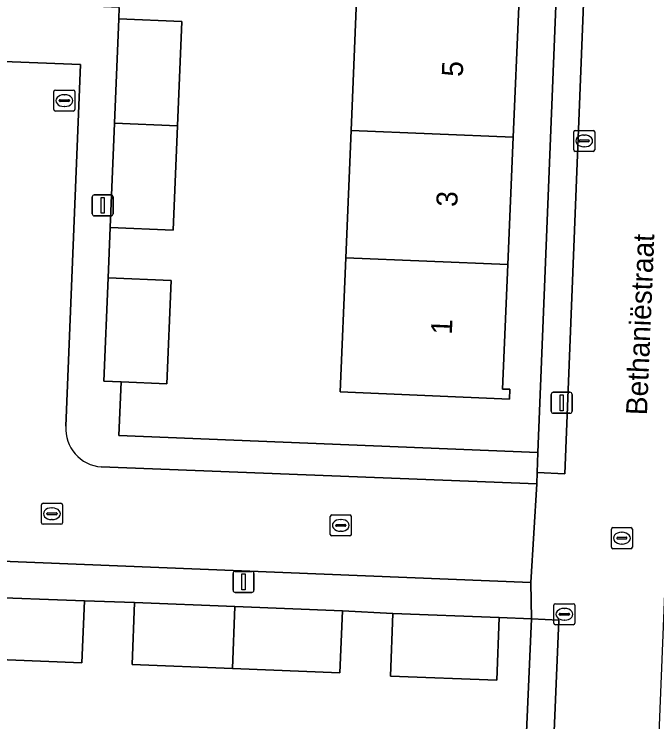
# Model space of a CAD drawing. Extents: x 161354 to 162026, y 386504 to 387460.
# Drawn here: x 161658.07 to 161688.63, y 387311.28 to 387344.94 of the extents above; entities that cross this region are included whole.
import ezdxf

# ---------------------------------------------------------------- set-up
doc = ezdxf.new("R2010")
doc.units = 0
for name, color, linetype in [('IMGEO_Erf', 7, 'Continuous'), ('IMGEO_Kolk', 7, 'Continuous'), ('IMGEO_Lichtmast', 7, 'Continuous'), ('IMGEO_Openbare_ruimte_label', 7, 'Continuous'), ('IMGEO_Pand', 7, 'Continuous'), ('IMGEO_Pand_nummerreeks', 7, 'Continuous'), ('IMGEO_Rijbaan_lokaal_open', 7, 'Continuous'), ('IMGEO_Rioolput', 7, 'Continuous'), ('IMGEO_Voetpad_open', 7, 'Continuous')]:
    doc.layers.add(name, color=color, linetype=linetype)

msp = doc.modelspace()

# ---------------------------------------------------------------- linework, layer by layer
at = {"layer": 'IMGEO_Erf'}
msp.add_lwpolyline([(161674.87, 387357.903), (161675.123, 387363.897), (161675.382, 387370.057), (161675.653, 387376.473), (161681.734, 387376.216), (161683.532, 387376.14), (161683.482, 387374.97), (161683.316, 387374.977), (161683.095, 387369.732), (161682.835, 387363.572), (161682.582, 387357.578), (161682.323, 387351.441), (161682.064, 387345.304), (161681.802, 387339.085), (161681.547, 387333.031), (161681.297, 387327.109), (161681.644, 387327.094), (161681.624, 387326.629), (161673.565, 387326.969), (161673.834, 387333.356), (161674.09, 387339.41), (161674.352, 387345.629), (161674.611, 387351.766)], close=True, dxfattribs=at)
for points in [[(161663.061, 387345.253), (161663.039, 387344.718), (161666.037, 387344.595), (161665.833, 387339.629), (161665.63, 387334.663), (161662.632, 387334.786), (161662.534, 387332.395), (161665.532, 387332.272), (161665.331, 387327.363), (161663.152, 387327.452), (161663.048, 387324.896), (161682.979, 387324.085), (161685.062, 387376.044)], [(161682.667, 387316.174), (161681.14, 387316.242), (161681.029, 387313.267), (161675.966, 387313.457), (161676.077, 387316.431), (161673.681, 387316.557), (161673.564, 387313.609), (161668.448, 387313.812), (161663.681, 387314.001), (161663.798, 387316.949), (161661.405, 387317.027), (161661.288, 387314.085), (161656.162, 387314.288)], [(161681.733, 387295.001), (161682.667, 387316.174)]]:
    msp.add_lwpolyline(points, dxfattribs=at)
at = {"layer": 'IMGEO_Kolk'}
for p, q in [((161659.954, 387340.401), (161659.954, 387341.253)), ((161660.029, 387341.327), (161660.881, 387341.327)), ((161660.442, 387341.107), (161660.467, 387341.107)), ((161660.955, 387341.253), (161660.955, 387340.401)), ((161660.213, 387340.821), (161660.213, 387340.833)), ((161660.651, 387340.784), (161660.253, 387340.784)), ((161660.256, 387340.87), (161660.654, 387340.87)), ((161660.697, 387340.833), (161660.697, 387340.821)), ((161660.465, 387340.547), (161660.44, 387340.547)), ((161660.881, 387340.327), (161660.029, 387340.327)), ((161684.754, 387339.411), (161685.606, 387339.411)), ((161684.679, 387338.485), (161684.679, 387339.337)), ((161685.167, 387339.191), (161685.192, 387339.191)), ((161685.68, 387339.337), (161685.68, 387338.485)), ((161684.938, 387338.905), (161684.938, 387338.917)), ((161685.376, 387338.868), (161684.978, 387338.868)), ((161684.981, 387338.954), (161685.379, 387338.954)), ((161685.422, 387338.917), (161685.422, 387338.905)), ((161685.606, 387338.411), (161684.754, 387338.411)), ((161685.19, 387338.631), (161685.165, 387338.631)), ((161659.364, 387320.749), (161659.364, 387321.601)), ((161659.439, 387321.675), (161660.291, 387321.675)), ((161660.365, 387321.601), (161660.365, 387320.749)), ((161659.623, 387321.169), (161659.623, 387321.181)), ((161659.666, 387321.218), (161660.064, 387321.218)), ((161659.852, 387321.455), (161659.877, 387321.455)), ((161660.107, 387321.181), (161660.107, 387321.169)), ((161660.061, 387321.132), (161659.663, 387321.132)), ((161659.875, 387320.895), (161659.85, 387320.895)), ((161673.102, 387320.196), (161673.102, 387321.048)), ((161673.177, 387321.122), (161674.029, 387321.122)), ((161673.59, 387320.902), (161673.615, 387320.902)), ((161674.103, 387321.048), (161674.103, 387320.196)), ((161660.291, 387320.675), (161659.439, 387320.675)), ((161673.361, 387320.616), (161673.361, 387320.628)), ((161673.799, 387320.579), (161673.401, 387320.579)), ((161673.404, 387320.665), (161673.802, 387320.665)), ((161673.845, 387320.628), (161673.845, 387320.616)), ((161673.613, 387320.342), (161673.588, 387320.342)), ((161674.029, 387320.122), (161673.177, 387320.122)), ((161683.734, 387315.969), (161683.734, 387316.821)), ((161683.809, 387316.895), (161684.661, 387316.895)), ((161684.735, 387316.821), (161684.735, 387315.969)), ((161684.222, 387316.675), (161684.247, 387316.675)), ((161683.993, 387316.389), (161683.993, 387316.401)), ((161684.431, 387316.352), (161684.033, 387316.352)), ((161684.036, 387316.438), (161684.434, 387316.438)), ((161684.245, 387316.115), (161684.22, 387316.115)), ((161684.477, 387316.401), (161684.477, 387316.389)), ((161684.661, 387315.895), (161683.809, 387315.895))]:
    msp.add_line(p, q, dxfattribs=at)
for points in [[(161659.954, 387340.401), (161659.954, 387341.253)], [(161660.029, 387341.327), (161660.881, 387341.327)], [(161660.955, 387341.253), (161660.955, 387340.401)], [(161660.881, 387340.327), (161660.029, 387340.327)], [(161684.754, 387339.411), (161685.606, 387339.411)], [(161684.679, 387338.485), (161684.679, 387339.337)], [(161685.68, 387339.337), (161685.68, 387338.485)], [(161685.606, 387338.411), (161684.754, 387338.411)], [(161659.364, 387320.749), (161659.364, 387321.601)], [(161659.439, 387321.675), (161660.291, 387321.675)], [(161660.365, 387321.601), (161660.365, 387320.749)], [(161673.102, 387320.196), (161673.102, 387321.048)], [(161673.177, 387321.122), (161674.029, 387321.122)], [(161674.103, 387321.048), (161674.103, 387320.196)], [(161660.291, 387320.675), (161659.439, 387320.675)], [(161674.029, 387320.122), (161673.177, 387320.122)], [(161683.734, 387315.969), (161683.734, 387316.821)], [(161683.809, 387316.895), (161684.661, 387316.895)], [(161684.735, 387316.821), (161684.735, 387315.969)], [(161684.661, 387315.895), (161683.809, 387315.895)]]:
    msp.add_lwpolyline(points, dxfattribs=at)
for centre, radius, start, end in [((161660.031, 387341.251), 0.0765, 91.552, 178.448), ((161660.031, 387341.251), 0.0765, 91.552, 178.448), ((161660.879, 387341.251), 0.0765, 1.552, 88.448), ((161660.879, 387341.251), 0.0765, 1.552, 88.448), ((161660.253, 387340.83), 0.0403, 85.8775, 175.7526), ((161660.25, 387340.82), 0.0366, 178.938, 274.7102), ((161660.654, 387340.827), 0.043, 264.8664, 352.4533), ((161660.658, 387340.832), 0.0386, 1.7309, 96.639), ((161660.031, 387340.403), 0.0765, 181.552, 268.448), ((161660.031, 387340.403), 0.0765, 181.552, 268.448), ((161660.879, 387340.403), 0.0765, 271.552, 358.448), ((161660.879, 387340.403), 0.0765, 271.552, 358.448), ((161684.756, 387339.335), 0.0765, 91.552, 178.448), ((161684.756, 387339.335), 0.0765, 91.552, 178.448), ((161685.604, 387339.335), 0.0765, 1.552, 88.448), ((161685.604, 387339.335), 0.0765, 1.552, 88.448), ((161684.978, 387338.914), 0.0403, 85.8775, 175.7526), ((161684.975, 387338.904), 0.0366, 178.938, 274.7102), ((161685.379, 387338.911), 0.043, 264.8664, 352.4533), ((161685.383, 387338.916), 0.0386, 1.7309, 96.639), ((161684.756, 387338.487), 0.0765, 181.552, 268.448), ((161684.756, 387338.487), 0.0765, 181.552, 268.448), ((161685.604, 387338.487), 0.0765, 271.552, 358.448), ((161685.604, 387338.487), 0.0765, 271.552, 358.448), ((161659.441, 387321.599), 0.0765, 91.552, 178.448), ((161659.441, 387321.599), 0.0765, 91.552, 178.448), ((161660.289, 387321.599), 0.0765, 1.552, 88.448), ((161660.289, 387321.599), 0.0765, 1.552, 88.448), ((161659.663, 387321.178), 0.0403, 85.8775, 175.7526), ((161659.66, 387321.168), 0.0366, 178.938, 274.7102), ((161660.064, 387321.175), 0.043, 264.8664, 352.4533), ((161660.068, 387321.18), 0.0386, 1.7309, 96.639), ((161673.179, 387321.046), 0.0765, 91.552, 178.448), ((161673.179, 387321.046), 0.0765, 91.552, 178.448), ((161674.027, 387321.046), 0.0765, 1.552, 88.448), ((161674.027, 387321.046), 0.0765, 1.552, 88.448), ((161659.441, 387320.751), 0.0765, 181.552, 268.448), ((161659.441, 387320.751), 0.0765, 181.552, 268.448), ((161660.289, 387320.751), 0.0765, 271.552, 358.448), ((161660.289, 387320.751), 0.0765, 271.552, 358.448), ((161673.401, 387320.625), 0.0403, 85.8775, 175.7526), ((161673.398, 387320.615), 0.0366, 178.938, 274.7102), ((161673.802, 387320.622), 0.043, 264.8664, 352.4533), ((161673.806, 387320.627), 0.0386, 1.7309, 96.639), ((161673.179, 387320.198), 0.0765, 181.552, 268.448), ((161673.179, 387320.198), 0.0765, 181.552, 268.448), ((161674.027, 387320.198), 0.0765, 271.552, 358.448), ((161674.027, 387320.198), 0.0765, 271.552, 358.448), ((161683.811, 387316.819), 0.0765, 91.552, 178.448), ((161683.811, 387316.819), 0.0765, 91.552, 178.448), ((161684.659, 387316.819), 0.0765, 1.552, 88.448), ((161684.659, 387316.819), 0.0765, 1.552, 88.448), ((161684.033, 387316.398), 0.0403, 85.8775, 175.7526), ((161684.03, 387316.388), 0.0366, 178.938, 274.7102), ((161684.434, 387316.395), 0.043, 264.8664, 352.4533), ((161684.438, 387316.4), 0.0386, 1.7309, 96.639), ((161683.811, 387315.971), 0.0765, 181.552, 268.448), ((161683.811, 387315.971), 0.0765, 181.552, 268.448), ((161684.659, 387315.971), 0.0765, 271.552, 358.448), ((161684.659, 387315.971), 0.0765, 271.552, 358.448)]:
    msp.add_arc(centre, radius, start, end, dxfattribs=at)
for centre, major_axis, ratio, start_param, end_param in [((161660.441, 387340.827), (-0.387, 0.002), 0.722429, 4.712389, 7.853982), ((161660.466, 387340.827), (-0.39, 0.002), 0.717154, 1.570796, 4.712389), ((161685.166, 387338.911), (-0.387, 0.002), 0.722429, 4.712389, 7.853982), ((161685.191, 387338.911), (-0.39, 0.002), 0.717154, 1.570796, 4.712389), ((161659.851, 387321.175), (-0.387, 0.002), 0.722429, 4.712389, 7.853982), ((161659.876, 387321.175), (-0.39, 0.002), 0.717154, 1.570796, 4.712389), ((161673.589, 387320.622), (-0.387, 0.002), 0.722429, 4.712389, 7.853982), ((161673.614, 387320.622), (-0.39, 0.002), 0.717154, 1.570796, 4.712389), ((161684.221, 387316.395), (-0.387, 0.002), 0.722429, 4.712389, 7.853982), ((161684.246, 387316.395), (-0.39, 0.002), 0.717154, 1.570796, 4.712389)]:
    msp.add_ellipse(centre, major_axis=major_axis, ratio=ratio, start_param=start_param, end_param=end_param, dxfattribs=at)
at = {"layer": 'IMGEO_Lichtmast'}
for p, q in [((161661.879, 387336.345), (161662.669, 387336.345)), ((161662.669, 387336.345), (161661.879, 387336.345)), ((161661.779, 387335.445), (161661.779, 387336.245)), ((161661.779, 387336.245), (161661.779, 387335.445)), ((161662.769, 387336.245), (161662.769, 387335.445)), ((161662.769, 387335.445), (161662.769, 387336.245)), ((161662.669, 387335.345), (161661.879, 387335.345)), ((161661.879, 387335.345), (161662.669, 387335.345)), ((161683.709, 387326.953), (161684.499, 387326.953)), ((161684.499, 387326.953), (161683.709, 387326.953)), ((161683.609, 387326.053), (161683.609, 387326.853)), ((161683.609, 387326.853), (161683.609, 387326.053)), ((161684.599, 387326.853), (161684.599, 387326.053)), ((161684.599, 387326.053), (161684.599, 387326.853)), ((161684.499, 387325.953), (161683.709, 387325.953)), ((161683.709, 387325.953), (161684.499, 387325.953)), ((161668.478, 387317.536), (161668.478, 387318.336)), ((161668.478, 387318.336), (161668.478, 387317.536)), ((161668.578, 387318.436), (161669.368, 387318.436)), ((161669.368, 387318.436), (161668.578, 387318.436)), ((161669.468, 387318.336), (161669.468, 387317.536)), ((161669.468, 387317.536), (161669.468, 387318.336)), ((161669.368, 387317.436), (161668.578, 387317.436)), ((161668.578, 387317.436), (161669.368, 387317.436))]:
    msp.add_line(p, q, dxfattribs=at)
for points in [[(161662.199, 387336.22), (161662.349, 387336.22), (161662.349, 387335.47), (161662.199, 387335.47), (161662.199, 387336.22)], [(161684.029, 387326.828), (161684.179, 387326.828), (161684.179, 387326.078), (161684.029, 387326.078), (161684.029, 387326.828)], [(161668.898, 387318.311), (161669.048, 387318.311), (161669.048, 387317.561), (161668.898, 387317.561), (161668.898, 387318.311)]]:
    msp.add_lwpolyline(points, dxfattribs=at)
for centre, start, end in [((161661.879, 387336.245), 90, 180), ((161661.879, 387336.245), 90, 180), ((161662.669, 387336.245), 0, 90), ((161662.669, 387336.245), 360, 90), ((161661.879, 387335.445), 180, 270), ((161661.879, 387335.445), 180, 270), ((161662.669, 387335.445), 270, 0), ((161662.669, 387335.445), 270, 0), ((161683.709, 387326.853), 90, 180), ((161683.709, 387326.853), 90, 180), ((161684.499, 387326.853), 0, 90), ((161684.499, 387326.853), 360, 90), ((161683.709, 387326.053), 180, 270), ((161683.709, 387326.053), 180, 270), ((161684.499, 387326.053), 270, 0), ((161684.499, 387326.053), 270, 0), ((161668.578, 387318.336), 90, 180), ((161668.578, 387318.336), 90, 180), ((161669.368, 387318.336), 0, 90), ((161669.368, 387318.336), 360, 90), ((161668.578, 387317.536), 180, 270), ((161668.578, 387317.536), 180, 270), ((161669.368, 387317.536), 270, 0), ((161669.368, 387317.536), 270, 0)]:
    msp.add_arc(centre, 0.1, start, end, dxfattribs=at)
at = {"layer": 'IMGEO_Pand'}
for points in [[(161674.352, 387345.629), (161674.09, 387339.41), (161681.802, 387339.085), (161682.064, 387345.304)], [(161663.039, 387344.718), (161662.836, 387339.752), (161665.833, 387339.629), (161666.037, 387344.595)], [(161665.833, 387339.629), (161662.836, 387339.752), (161662.632, 387334.786), (161665.63, 387334.663)], [(161674.09, 387339.41), (161673.834, 387333.356), (161681.547, 387333.031), (161681.802, 387339.085)], [(161673.834, 387333.356), (161673.565, 387326.969), (161681.624, 387326.629), (161681.644, 387327.094), (161681.297, 387327.109), (161681.547, 387333.031)], [(161662.534, 387332.395), (161662.333, 387327.485), (161663.152, 387327.452), (161665.331, 387327.363), (161665.532, 387332.272)], [(161656.279, 387317.23), (161656.162, 387314.288), (161661.288, 387314.085), (161661.405, 387317.027)], [(161663.798, 387316.949), (161663.681, 387314.001), (161668.448, 387313.812), (161668.564, 387316.76)], [(161668.564, 387316.76), (161668.448, 387313.812), (161673.564, 387313.609), (161673.681, 387316.557)], [(161676.077, 387316.431), (161675.966, 387313.457), (161681.029, 387313.267), (161681.14, 387316.242)]]:
    msp.add_lwpolyline(points, close=True, dxfattribs=at)
at = {"layer": 'IMGEO_Rijbaan_lokaal_open'}
for points in [[(161686.519, 387379.387), (161686.356, 387375.816), (161684.258, 387323.082), (161682.942, 387323.144), (161682.928, 387322.604), (161682.635, 387317.904), (161682.667, 387316.174), (161683.979, 387316.118), (161683.499, 387304.784), (161683.277, 387296.896), (161683.26, 387295.867), (161688.221, 387295.718), (161688.277, 387296.793), (161688.52, 387305.232), (161690.025, 387342.43)], [(161660.522, 387325.339), (161661.228, 387342.548), (161653.082, 387342.865), (161652.973, 387340.132), (161652.853, 387337.118), (161652.733, 387334.104), (161652.614, 387331.09), (161652.494, 387328.076), (161652.374, 387325.062), (161652.254, 387322.048), (161649.325, 387322.165), (161649.21, 387319.256), (161682.635, 387317.904), (161682.928, 387322.604)], [(161682.928, 387322.604), (161662.211, 387323.401)]]:
    msp.add_lwpolyline(points, dxfattribs=at)
msp.add_arc((161662.357, 387325.233), 1.838, 176.6881, 265.4573, dxfattribs=at)
at = {"layer": 'IMGEO_Rioolput'}
for p, q in [((161686.546, 387320.515), (161687.398, 387320.515)), ((161686.471, 387319.589), (161686.471, 387320.441)), ((161686.959, 387320.295), (161686.984, 387320.295)), ((161687.472, 387320.441), (161687.472, 387319.589)), ((161686.73, 387320.009), (161686.73, 387320.021)), ((161687.168, 387319.972), (161686.77, 387319.972)), ((161686.773, 387320.058), (161687.171, 387320.058)), ((161687.214, 387320.021), (161687.214, 387320.009)), ((161687.398, 387319.515), (161686.546, 387319.515)), ((161686.982, 387319.735), (161686.957, 387319.735))]:
    msp.add_line(p, q, dxfattribs=at)
for points in [[(161686.546, 387320.515), (161687.398, 387320.515)], [(161686.471, 387319.589), (161686.471, 387320.441)], [(161687.472, 387320.441), (161687.472, 387319.589)], [(161687.398, 387319.515), (161686.546, 387319.515)]]:
    msp.add_lwpolyline(points, dxfattribs=at)
for centre, radius, start, end in [((161686.548, 387320.439), 0.0765, 91.552, 178.448), ((161686.548, 387320.439), 0.0765, 91.552, 178.448), ((161687.396, 387320.439), 0.0765, 1.552, 88.448), ((161687.396, 387320.439), 0.0765, 1.552, 88.448), ((161686.77, 387320.018), 0.0403, 85.8775, 175.7526), ((161686.767, 387320.008), 0.0366, 178.938, 274.7102), ((161687.171, 387320.015), 0.043, 264.8664, 352.4533), ((161687.175, 387320.02), 0.0386, 1.7309, 96.639), ((161686.548, 387319.591), 0.0765, 181.552, 268.448), ((161686.548, 387319.591), 0.0765, 181.552, 268.448), ((161687.396, 387319.591), 0.0765, 271.552, 358.448), ((161687.396, 387319.591), 0.0765, 271.552, 358.448)]:
    msp.add_arc(centre, radius, start, end, dxfattribs=at)
for centre, major_axis, ratio, start_param, end_param in [((161686.958, 387320.015), (-0.387, 0.002), 0.722429, 4.712389, 7.853982), ((161686.983, 387320.015), (-0.39, 0.002), 0.717154, 1.570796, 4.712389)]:
    msp.add_ellipse(centre, major_axis=major_axis, ratio=ratio, start_param=start_param, end_param=end_param, dxfattribs=at)
at = {"layer": 'IMGEO_Voetpad_open'}
for points in [[(161685.21, 387379.73), (161685.062, 387376.044), (161682.979, 387324.085), (161682.942, 387323.144), (161684.258, 387323.082), (161686.356, 387375.816)], [(161682.979, 387324.085), (161663.048, 387324.896), (161663.152, 387327.452), (161662.333, 387327.485), (161662.534, 387332.395), (161662.632, 387334.786), (161662.836, 387339.752), (161663.039, 387344.718), (161663.061, 387345.253), (161661.565, 387345.323), (161658.542, 387345.464), (161650.396, 387345.792), (161645.709, 387345.989), (161645.629, 387343.437), (161647.084, 387343.385), (161653.093, 387343.146), (161653.082, 387342.865), (161661.228, 387342.548), (161660.522, 387325.339)], [(161662.211, 387323.401), (161682.928, 387322.604), (161682.942, 387323.144), (161682.979, 387324.085)], [(161683.499, 387304.784), (161683.979, 387316.118), (161682.667, 387316.174), (161681.733, 387295.001)]]:
    msp.add_lwpolyline(points, dxfattribs=at)
msp.add_lwpolyline([(161682.635, 387317.904), (161649.21, 387319.256), (161649.14, 387317.495), (161651.516, 387317.419), (161656.279, 387317.23), (161661.405, 387317.027), (161663.798, 387316.949), (161668.564, 387316.76), (161673.681, 387316.557), (161676.077, 387316.431), (161681.14, 387316.242), (161682.667, 387316.174)], close=True, dxfattribs=at)
msp.add_arc((161662.357, 387325.233), 1.838, 176.6881, 265.4573, dxfattribs=at)

# ---------------------------------------------------------------- texts
at = {"layer": 'IMGEO_Openbare_ruimte_label'}
msp.add_text('Bethaniëstraat', height=1, rotation=87.6498, dxfattribs=at).set_placement((161688.163, 387325.85))
at = {"layer": 'IMGEO_Pand_nummerreeks'}
for s, p in [('5', (161679.4, 387341.945)), ('3', (161679.139, 387335.757)), ('1', (161678.883, 387329.683))]:
    msp.add_text(s, height=1, rotation=87.5848, dxfattribs=at).set_placement(p)

doc.saveas('drawing.dxf')
